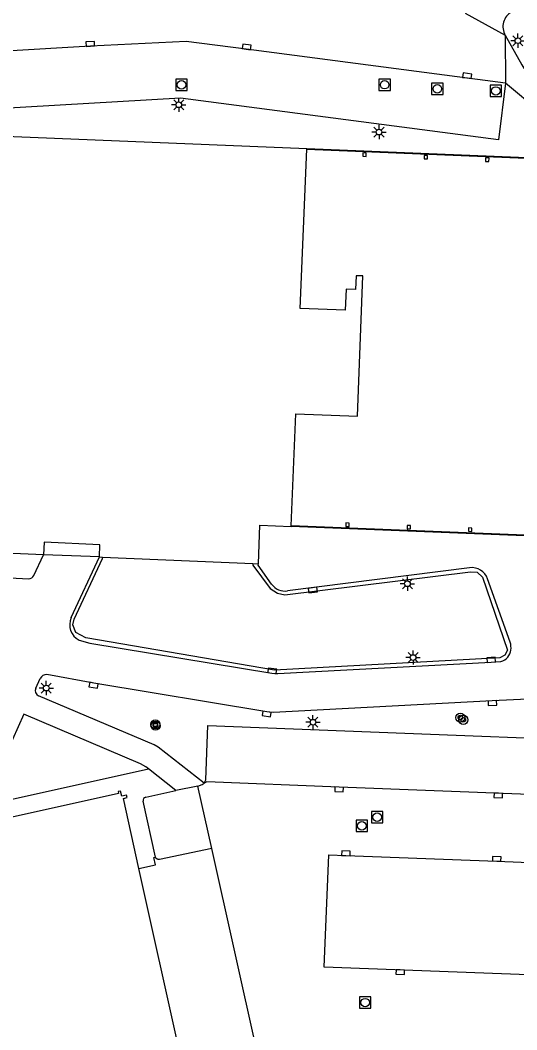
# Model space of a CAD drawing. Extents: x 132994 to 136000, y 393499 to 395512.
# Drawn here: x 133766.6 to 133810.3, y 394567.4 to 394656.2 of the extents above; entities that cross this region are included whole.
import ezdxf

# ---------------------------------------------------------------- set-up
doc = ezdxf.new("R2010")
doc.units = 0
for name, color, linetype in [('gg-afsc-hekwerk', 7, 'Continuous'), ('gg-bbg-hoofdgebouw', 7, 'Continuous'), ('gg-bbg-onder overbouw', 7, 'Continuous'), ('gg-bbg-pand overbouw', 7, 'Continuous'), ('gg-bbg-pilaar onder overbouw', 7, 'Continuous'), ('gg-knt-verharding', 7, 'Continuous'), ('gg-knt-verharding nz', 7, 'Continuous'), ('gt-symb-boom', 7, 'Continuous'), ('gt-symb-kolk', 7, 'Continuous'), ('gt-symb-lichtmast', 7, 'Continuous'), ('gt-symb-rioolschacht', 7, 'Continuous')]:
    doc.layers.add(name, color=color, linetype=linetype)

# ---------------------------------------------------------------- blocks, each defined once
blk = doc.blocks.new('gt0-KOLK')
at = {"layer": 'gt-symb-kolk'}
blk.add_lwpolyline([(0, 0), (0.375, 0), (0.375, 0.4), (-0.375, 0.4), (-0.375, 0), (0, 0)], dxfattribs=at)
blk = doc.blocks.new('gt0-LMAST')
at = {"layer": 'gt-symb-lichtmast'}
for p, q in [((-0.182, 0.173), (-0.447, 0.438)), ((-0.005, 0.246), (-0.005, 0.621)), ((0.172, 0.173), (0.437, 0.438)), ((-0.255, -0.004), (-0.63, -0.004)), ((-0.182, -0.181), (-0.447, -0.446)), ((-0.005, -0.254), (-0.005, -0.629)), ((0.437, -0.446), (0.172, -0.181)), ((0.245, -0.004), (0.62, -0.004))]:
    blk.add_line(p, q, dxfattribs=at)
blk.add_circle((-0.005, -0.004), 0.25, dxfattribs=at)
blk = doc.blocks.new('gt0-RS')
at = {"layer": 'gt-symb-rioolschacht'}
blk.add_lwpolyline([(-0.5, -0.5), (0.5, -0.5), (0.5, 0.5), (-0.5, 0.5)], close=True, dxfattribs=at)
blk.add_circle((0, 0), 0.375, dxfattribs=at)
blk = doc.blocks.new('gt0-BOOM')
at = {"layer": 'gt-symb-boom'}
for radius in [0.4, 0.2]:
    blk.add_circle((0, 0), radius, dxfattribs=at)

msp = doc.modelspace()

# ---------------------------------------------------------------- linework, layer by layer
at = {"layer": 'gg-afsc-hekwerk'}
msp.add_line((133811.7, 394610.874), (133790.454, 394611.725), dxfattribs=at)
for points in [[(133791.813, 394644.847), (133813.235, 394643.947), (133812.273, 394623.217)], [(133787.072, 394608.412), (133787.066, 394608.275), (133788.61, 394606.213), (133789.256, 394605.802), (133789.899, 394605.666), (133806.194, 394607.681), (133806.782, 394607.636), (133807.255, 394607.218), (133809.471, 394600.799), (133809.216, 394600.345), (133808.797, 394600.111), (133788.975, 394599.043), (133772.411, 394601.868), (133771.516, 394602.334), (133771.272, 394603.027), (133771.375, 394603.527), (133773.871, 394608.854), (133773.876, 394608.971)]]:
    msp.add_lwpolyline(points, dxfattribs=at)
at = {"layer": 'gg-bbg-hoofdgebouw'}
for p, q in [((133726.586, 394647.535), (133791.815, 394644.907)), ((133768.669, 394609.178), (133762.744, 394609.421)), ((133773.587, 394608.983), (133773.876, 394608.971)), ((133773.876, 394608.971), (133787.072, 394608.412)), ((133787.072, 394608.412), (133787.561, 394608.391)), ((133780.767, 394564.965), (133777.067, 394581.596))]:
    msp.add_line(p, q, dxfattribs=at)
for points in [[(133787.561, 394608.391), (133787.571, 394608.391), (133787.699, 394611.792), (133790.452, 394611.665)], [(133777.067, 394581.596), (133775.697, 394587.755), (133776.026, 394587.828), (133775.978, 394588.043), (133775.551, 394587.948), (133775.449, 394588.405), (133775.234, 394588.357), (133775.273, 394588.183), (133739.824, 394580.302), (133739.784, 394580.482), (133739.57, 394580.434), (133739.645, 394580.098), (133739.258, 394580.012), (133739.306, 394579.797), (133739.62, 394579.867), (133742.39, 394567.438)]]:
    msp.add_lwpolyline(points, dxfattribs=at)
at = {"layer": 'gg-bbg-onder overbouw'}
for p, q in [((133791.813, 394644.847), (133791.815, 394644.907)), ((133790.452, 394611.665), (133790.454, 394611.725))]:
    msp.add_line(p, q, dxfattribs=at)
for points in [[(133790.454, 394611.725), (133790.858, 394621.572), (133796.266, 394621.361), (133796.749, 394633.688), (133796.149, 394633.711), (133796.102, 394632.502), (133795.273, 394632.535), (133795.2, 394630.666), (133791.237, 394630.829), (133791.813, 394644.847)], [(133773.587, 394608.983), (133773.621, 394610.062), (133768.73, 394610.273), (133768.669, 394609.178)]]:
    msp.add_lwpolyline(points, dxfattribs=at)
at = {"layer": 'gg-bbg-pand overbouw'}
for p, q in [((133811.698, 394610.814), (133790.452, 394611.665)), ((133773.587, 394608.983), (133768.669, 394609.178))]:
    msp.add_line(p, q, dxfattribs=at)
msp.add_lwpolyline([(133791.815, 394644.907), (133813.298, 394644.004), (133812.333, 394623.214)], dxfattribs=at)
at = {"layer": 'gg-bbg-pilaar onder overbouw'}
for points in [[(133796.743, 394644.505), (133796.73, 394644.205), (133797.03, 394644.193), (133797.042, 394644.492), (133796.743, 394644.505)], [(133802.138, 394644.283), (133802.126, 394643.984), (133802.425, 394643.971), (133802.438, 394644.271), (133802.138, 394644.283)], [(133807.533, 394644.062), (133807.521, 394643.762), (133807.821, 394643.75), (133807.833, 394644.05), (133807.533, 394644.062)], [(133795.539, 394611.661), (133795.551, 394611.961), (133795.252, 394611.973), (133795.24, 394611.673), (133795.539, 394611.661)], [(133800.935, 394611.445), (133800.947, 394611.745), (133800.647, 394611.757), (133800.635, 394611.457), (133800.935, 394611.445)], [(133806.321, 394611.23), (133806.333, 394611.529), (133806.033, 394611.541), (133806.021, 394611.242), (133806.321, 394611.23)]]:
    msp.add_lwpolyline(points, dxfattribs=at)
at = {"layer": 'gg-knt-verharding'}
for p, q in [((133817.676, 394643.536), (133809.292, 394650.646)), ((133767.827, 394607.342), (133768.669, 394609.178)), ((133771.113, 394603.65), (133773.587, 394608.983)), ((133806.126, 394608.031), (133790.118, 394605.995)), ((133761.806, 394607.324), (133767.377, 394607.075)), ((133809.69, 394601.48), (133807.712, 394607.047)), ((133768, 394597.442), (133768.397, 394598.305)), ((133780.304, 394588.442), (133777.906, 394590.371)), ((133777.666, 394587.857), (133780.304, 394588.442)), ((133778.529, 394582.604), (133777.444, 394587.518))]:
    msp.add_line(p, q, dxfattribs=at)
for points in [[(133809.254, 394654.849), (133810.729, 394652.237), (133810.907, 394651.969), (133811.125, 394651.728), (133819.532, 394644.582)], [(133809.292, 394650.646), (133808.656, 394645.655), (133780.732, 394649.319), (133753.506, 394647.75), (133753.216, 394652.728)], [(133788.732, 394606.59), (133787.555, 394608.251), (133787.561, 394608.391)], [(133771.815, 394601.674), (133772.76, 394601.416), (133788.757, 394598.773), (133789.005, 394598.743), (133789.279, 394598.732), (133808.033, 394599.735), (133808.881, 394599.794)], [(133826.421, 394594.784), (133824.418, 394595.086), (133814.671, 394596.625), (133814.343, 394596.637), (133808.12, 394596.334), (133788.904, 394595.321), (133788.57, 394595.344), (133788.319, 394595.382), (133773.114, 394597.897), (133768.964, 394598.648)], [(133782.812, 394589.098), (133778.752, 394592.265), (133778.41, 394592.467), (133768.251, 394596.772)], [(133777.906, 394590.371), (133777.664, 394590.547), (133777.207, 394590.797), (133766.956, 394595.176), (133764.432, 394589.606)], [(133782.812, 394589.098), (133782.936, 394589.383), (133783.136, 394594.153), (133834.289, 394592.177), (133836.412, 394587.135)], [(133740.462, 394568.552), (133737.535, 394581.873), (133739.205, 394582.269), (133739.295, 394581.786), (133753.005, 394584.818), (133752.9, 394585.319), (133756.05, 394586.022), (133756.148, 394585.529), (133777.906, 394590.371)], [(133783.46, 394583.342), (133778.888, 394582.381), (133778.771, 394582.382), (133778.669, 394582.411), (133778.564, 394582.516), (133778.529, 394582.604)], [(133777.067, 394581.596), (133778.529, 394581.921), (133778.39, 394582.572), (133778.529, 394582.604)]]:
    msp.add_lwpolyline(points, dxfattribs=at)
for centre, radius, start, end in [((133810.55, 394655.593), 1.494, 118.96876, 209.86491), ((133806.33, 394606.59), 1.455, 18.30263, 98.06406), ((133767.388, 394607.569), 0.494, 268.67956, 332.68458), ((133789.935, 394607.481), 1.497, 216.51474, 277.01825), ((133772.489, 394603.026), 1.51, 155.59957, 243.51693), ((133808.342, 394601.012), 1.427, 323.90735, 19.14671), ((133808.487, 394601.124), 1.387, 286.49815, 316.60225), ((133768.953, 394598.026), 0.622, 89.00232, 153.34038), ((133768.47, 394597.236), 0.513, 156.37296, 244.70163), ((133777.691, 394587.599), 0.259, 95.44795, 198.1131)]:
    msp.add_arc(centre, radius, start, end, dxfattribs=at)
at = {"layer": 'gg-knt-verharding nz'}
for p, q in [((133805.745, 394656.782), (133809.254, 394654.849)), ((133809.254, 394654.849), (133809.292, 394650.646)), ((133782.229, 394588.835), (133780.304, 394588.442)), ((133783.46, 394583.342), (133782.229, 394588.835)), ((133787.466, 394565.445), (133783.46, 394583.342))]:
    msp.add_line(p, q, dxfattribs=at)
for points in [[(133809.292, 394650.646), (133786.504, 394653.623), (133781.206, 394654.291), (133772.797, 394653.892), (133758.384, 394653.046), (133753.216, 394652.728)], [(133782.229, 394588.835), (133782.636, 394588.972), (133782.812, 394589.098)], [(133836.412, 394587.135), (133794.665, 394588.746), (133783.031, 394589.213), (133782.812, 394589.098)], [(133836.89, 394571.29), (133833.848, 394571.393), (133793.357, 394572.934), (133793.77, 394582.803), (133795.245, 394582.732), (133808.507, 394582.242), (133820.658, 394581.738), (133833.066, 394581.261)]]:
    msp.add_lwpolyline(points, dxfattribs=at)

# ---------------------------------------------------------------- block references
at = {"layer": 'gt-symb-boom'}
for p in [(133778.51, 394594.273), (133805.32, 394594.863), (133805.572, 394594.665), (133778.527, 394594.149)]:
    msp.add_blockref('gt0-BOOM', p, dxfattribs=at)
at = {"layer": 'gt-symb-kolk'}
for p, rotation in [((133772.797, 394653.892), 2.720553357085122), ((133786.504, 394653.623), -7.445324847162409), ((133805.886, 394651.091), -7.445324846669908), ((133792.324, 394606.272), -172.8559661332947), ((133808.033, 394599.735), 3.997652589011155), ((133788.757, 394598.773), -6.89180687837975), ((133773.114, 394597.897), 169.74567571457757), ((133808.12, 394596.334), -176.98042610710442), ((133788.319, 394595.382), 171.18512013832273), ((133794.665, 394588.746), 177.6993909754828), ((133808.653, 394588.212), 177.8125987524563), ((133795.245, 394582.732), -2.122888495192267), ((133808.507, 394582.242), -2.373178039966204), ((133800.037, 394572.683), 177.85291858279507)]:
    msp.add_blockref('gt0-KOLK', p, dxfattribs=dict(at, rotation=rotation))
at = {"layer": 'gt-symb-lichtmast'}
for p in [(133810.38, 394654.374), (133780.571, 394648.737), (133798.171, 394646.34), (133800.669, 394606.634), (133801.167, 394600.147), (133768.929, 394597.46), (133792.367, 394594.459)]:
    msp.add_blockref('gt0-LMAST', p, dxfattribs=at)
at = {"layer": 'gt-symb-rioolschacht'}
for p in [(133780.81, 394650.493), (133798.662, 394650.502), (133803.292, 394650.131), (133808.434, 394649.954), (133797.998, 394586.115), (133796.662, 394585.354), (133796.947, 394569.805)]:
    msp.add_blockref('gt0-RS', p, dxfattribs=at)

doc.saveas('drawing.dxf')
